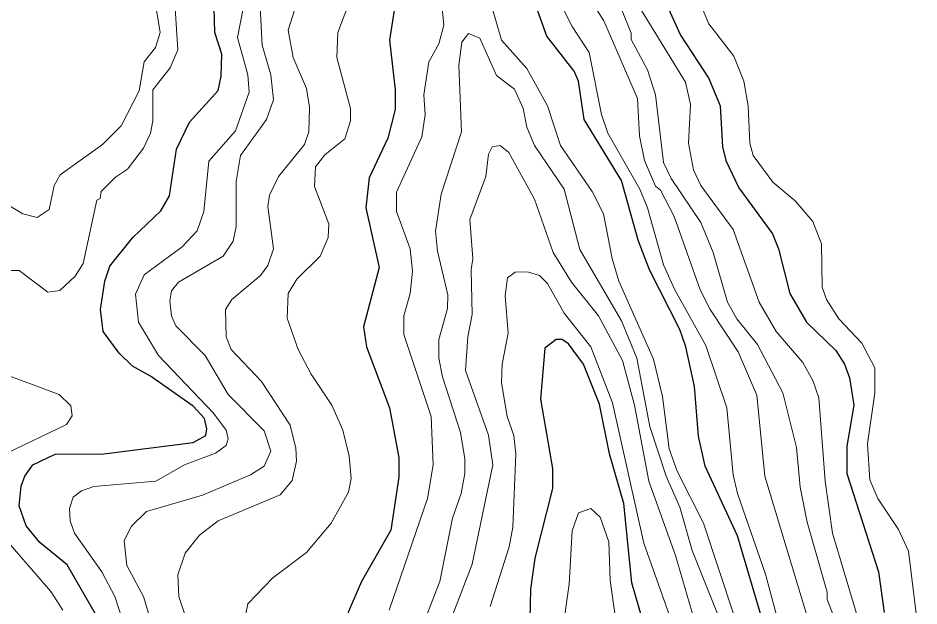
# Model space of a CAD drawing. Extents: x 265 to 291.4, y 7731.5 to 7759.6.
# Drawn here: x 283.943 to 285.096, y 7753.93 to 7754.683 of the extents above; entities that cross this region are included whole.
import ezdxf

# ---------------------------------------------------------------- set-up
doc = ezdxf.new("R2010")
doc.units = 0
doc.header["$LTSCALE"] = 0.032
doc.layers.add('1', color=7, linetype='Continuous', lineweight=25)
doc.layers.add('2', color=7, linetype='Continuous', lineweight=13)

msp = doc.modelspace()

# ---------------------------------------------------------------- linework, layer by layer
at = {"layer": '1'}
for points in [[(284.428, 7754.7189), (284.4184, 7754.6553), (284.4256, 7754.5917), (284.4256, 7754.5662), (284.4161, 7754.5296), (284.3922, 7754.4787), (284.3882, 7754.4405), (284.4049, 7754.3641), (284.385, 7754.2878), (284.389, 7754.2623), (284.4184, 7754.1844), (284.4304, 7754.1207)], [(284.0446, 7753.9155), (284.0056, 7753.9831), (283.9706, 7754.0117), (283.9531, 7754.0332), (283.9443, 7754.0587), (283.9467, 7754.0841), (283.9515, 7754.0969), (283.9618, 7754.1112), (283.9905, 7754.1247), (284.0525, 7754.1255), (284.1671, 7754.1398), (284.183, 7754.1486), (284.1846, 7754.1573), (284.1816, 7754.1706), (284.167, 7754.1865), (284.1122, 7754.2249), (284.0891, 7754.2376), (284.0724, 7754.2544), (284.0517, 7754.2822), (284.0485, 7754.31), (284.0541, 7754.3466), (284.0605, 7754.3657), (284.0899, 7754.4023), (284.1257, 7754.4365), (284.1368, 7754.4556), (284.1456, 7754.5153), (284.1623, 7754.5503), (284.1989, 7754.5908), (284.2029, 7754.6092), (284.2037, 7754.637), (284.1949, 7754.6648), (284.1933, 7754.7126)], [(284.8973, 7753.9075), (284.8639, 7754.0205), (284.8226, 7754.1096), (284.8138, 7754.1478), (284.809, 7754.2114), (284.7979, 7754.2623), (284.7899, 7754.2846), (284.751, 7754.361), (284.7366, 7754.3991), (284.7152, 7754.4755), (284.6674, 7754.5535), (284.6603, 7754.6028), (284.6547, 7754.6155), (284.6197, 7754.6601), (284.6062, 7754.6982)], [(284.7732, 7754.6998), (284.7907, 7754.6617), (284.8273, 7754.606), (284.8416, 7754.571), (284.8448, 7754.5185), (284.8488, 7754.501), (284.8655, 7754.466), (284.9085, 7754.4071), (284.9164, 7754.388), (284.9307, 7754.3307), (284.9522, 7754.2941), (284.9896, 7754.2575), (285.0007, 7754.24), (285.0071, 7754.2225), (285.0127, 7754.1875), (285.0039, 7754.135), (285.0039, 7754.1), (285.0445, 7753.9744), (285.0516, 7753.9219)], [(284.7923, 7753.7405), (284.7287, 7753.96), (284.7183, 7754.0619), (284.7, 7754.1255), (284.6873, 7754.1891), (284.6666, 7754.24), (284.6475, 7754.2663), (284.6396, 7754.2718), (284.6317, 7754.2718), (284.6173, 7754.2607), (284.6118, 7754.1955), (284.6269, 7754.1064), (284.6269, 7754.0809), (284.6046, 7753.9919), (284.599, 7753.9521), (284.5982, 7753.9139)], [(284.4304, 7754.1207), (284.4304, 7754.0953), (284.42, 7754.0276), (284.3827, 7753.9616), (284.3659, 7753.9234), (284.3596, 7753.898), (284.3596, 7753.8598)]]:
    msp.add_lwpolyline(points, dxfattribs=at)
at = {"layer": '2'}
for points in [[(283.9269, 7754.4461), (283.9491, 7754.4325), (283.9674, 7754.4278), (283.9825, 7754.4381), (283.9889, 7754.4691), (283.9968, 7754.4827), (284.051, 7754.5216), (284.0748, 7754.5455), (284.0979, 7754.5901), (284.1042, 7754.6274), (284.1186, 7754.6457), (284.1249, 7754.6648), (284.1202, 7754.6935), (284.1058, 7754.7221), (284.0621, 7754.7778), (283.9865, 7754.9003), (283.9746, 7754.9433), (283.973, 7754.991), (283.9786, 7755.0308), (283.9865, 7755.053), (284.0064, 7755.0864)], [(284.9888, 7753.9123), (284.9785, 7753.9386), (284.9785, 7753.9481), (284.953, 7754.038), (284.9443, 7754.0825), (284.9395, 7754.1335), (284.922, 7754.2035), (284.8894, 7754.2655), (284.8631, 7754.2981), (284.8512, 7754.3196), (284.8329, 7754.3832), (284.817, 7754.4214), (284.7788, 7754.4779), (284.7693, 7754.4986), (284.7589, 7754.5853), (284.7486, 7754.6171), (284.7279, 7754.6561), (284.7279, 7754.664), (284.6897, 7754.7587)], [(284.0987, 7753.8439), (284.0669, 7753.9425), (284.0501, 7753.9744), (284.0151, 7754.0237), (284.0096, 7754.0396), (284.0088, 7754.0555), (284.0135, 7754.0698), (284.0239, 7754.0778), (284.0398, 7754.0833), (284.1193, 7754.0905), (284.156, 7754.1112), (284.1957, 7754.1263), (284.2092, 7754.1358), (284.2116, 7754.1446), (284.2092, 7754.1557), (284.193, 7754.1776), (284.1225, 7754.2512), (284.0971, 7754.2941), (284.0931, 7754.3299), (284.1042, 7754.3546), (284.1528, 7754.3904), (284.1719, 7754.4111), (284.1806, 7754.4357), (284.187, 7754.5002), (284.2212, 7754.5391), (284.2387, 7754.5885), (284.2371, 7754.6107), (284.2236, 7754.6585), (284.2347, 7754.7157)], [(284.3731, 7754.7205), (284.3524, 7754.6648), (284.3508, 7754.633), (284.3684, 7754.5678), (284.3683, 7754.5519), (284.3612, 7754.5288), (284.3357, 7754.5081), (284.3238, 7754.493), (284.3222, 7754.4676), (284.3405, 7754.4198), (284.3397, 7754.4023), (284.3294, 7754.3785), (284.2999, 7754.349)], [(284.6667, 7754.7213), (284.6929, 7754.6799), (284.7359, 7754.5805), (284.7382, 7754.5328), (284.7446, 7754.501), (284.7589, 7754.4683), (284.7653, 7754.4628), (284.7828, 7754.4294), (284.8162, 7754.3355), (284.8289, 7754.31), (284.8647, 7754.256), (284.8886, 7754.2003), (284.8989, 7754.0969), (284.9793, 7753.8296)], [(285.0962, 7753.8932), (285.0827, 7754.0006), (285.07, 7754.0284), (285.0437, 7754.0682), (285.0334, 7754.0921), (285.0302, 7754.1382), (285.0397, 7754.2035), (285.0397, 7754.2353), (285.023, 7754.2671), (284.9936, 7754.2981), (284.9777, 7754.3228), (284.9721, 7754.3387), (284.9713, 7754.3944), (284.9602, 7754.423), (284.9379, 7754.4493), (284.9093, 7754.4731), (284.8838, 7754.5073), (284.8798, 7754.5232), (284.8775, 7754.571), (284.8719, 7754.6028), (284.8592, 7754.6346), (284.8273, 7754.676), (284.8106, 7754.7157)], [(284.2522, 7754.7062), (284.2554, 7754.6489), (284.2665, 7754.6107), (284.2697, 7754.5789), (284.2609, 7754.5535), (284.2275, 7754.5073), (284.222, 7754.4739), (284.222, 7754.4166), (284.218, 7754.3976), (284.2053, 7754.3785), (284.148, 7754.345), (284.1392, 7754.3339), (284.1369, 7754.3212), (284.1392, 7754.3021), (284.1448, 7754.2894), (284.1822, 7754.2512), (284.2116, 7754.2011), (284.2578, 7754.1549), (284.2665, 7754.1287), (284.2578, 7754.1096), (284.2403, 7754.0984), (284.179, 7754.0722), (284.1074, 7754.0515), (284.0875, 7754.0324)], [(284.179, 7753.8519), (284.1488, 7753.9425), (284.1472, 7753.9704), (284.1567, 7753.9982), (284.175, 7754.0213), (284.1989, 7754.0396), (284.2785, 7754.073), (284.2936, 7754.0913), (284.2991, 7754.116), (284.2983, 7754.1327), (284.2912, 7754.1621), (284.2546, 7754.2178), (284.2156, 7754.2591), (284.2092, 7754.275), (284.2084, 7754.31), (284.2164, 7754.3228), (284.253, 7754.3538), (284.2625, 7754.3665), (284.2697, 7754.388), (284.2625, 7754.4421), (284.2649, 7754.4564), (284.2761, 7754.4803), (284.3095, 7754.5216), (284.315, 7754.5376), (284.3158, 7754.5694), (284.3119, 7754.5932), (284.2952, 7754.633), (284.2888, 7754.668), (284.2999, 7754.703)], [(284.4177, 7753.925), (284.467, 7754.0682), (284.4741, 7754.1112), (284.4718, 7754.1732), (284.4368, 7754.2782), (284.4368, 7754.3021), (284.4447, 7754.3307), (284.4479, 7754.3594), (284.4447, 7754.388), (284.4272, 7754.4357), (284.4272, 7754.4604), (284.4598, 7754.5312), (284.4638, 7754.5598), (284.4622, 7754.5853), (284.4686, 7754.6274), (284.4813, 7754.6505), (284.4877, 7754.6744), (284.4845, 7754.7094)], [(284.9188, 7753.8996), (284.8997, 7753.9712), (284.8639, 7754.0746), (284.8584, 7754.0985), (284.8504, 7754.1844), (284.8234, 7754.2639), (284.7836, 7754.3355), (284.7693, 7754.3673), (284.7486, 7754.4405), (284.739, 7754.4644), (284.6977, 7754.536), (284.6897, 7754.5598), (284.6738, 7754.6394), (284.6523, 7754.6728), (284.6332, 7754.711)], [(284.7327, 7754.7062), (284.7971, 7754.6012), (284.8035, 7754.5726), (284.8011, 7754.5232), (284.8074, 7754.489), (284.817, 7754.4691), (284.8584, 7754.4126), (284.8918, 7754.3196), (284.9132, 7754.2822), (284.9475, 7754.2424), (284.9602, 7754.2194), (284.9681, 7754.1971), (284.9761, 7754.0905), (284.9856, 7754.0237), (285.0445, 7753.8264)], [(284.144, 7754.6959), (284.1472, 7754.6426), (284.1376, 7754.6195), (284.1154, 7754.5917), (284.1154, 7754.5519), (284.1122, 7754.536), (284.1034, 7754.5169), (284.0828, 7754.4898), (284.0676, 7754.4795), (284.0493, 7754.4612), (284.0478, 7754.4524), (284.0438, 7754.4501), (284.0263, 7754.3689), (284.0159, 7754.353), (283.9961, 7754.3347), (283.981, 7754.3323), (283.9444, 7754.3602), (283.93, 7754.3602)], [(284.5497, 7754.6967), (284.5616, 7754.6553), (284.5943, 7754.6187), (284.6205, 7754.571), (284.6372, 7754.5201), (284.6778, 7754.4612), (284.6921, 7754.4326), (284.7032, 7754.3753), (284.712, 7754.3466), (284.7565, 7754.2464), (284.7677, 7754.1987), (284.7764, 7754.1319), (284.7868, 7754.1032), (284.8202, 7754.0364), (284.879, 7753.8598), (284.8981, 7753.7834), (284.8973, 7753.6975), (284.9085, 7753.6633), (284.9133, 7753.6601)], [(284.8409, 7753.9139), (284.8059, 7754.0014), (284.7899, 7754.0571), (284.7724, 7754.0969), (284.7518, 7754.1605), (284.7351, 7754.248), (284.7152, 7754.2957), (284.6619, 7754.3872), (284.642, 7754.4644), (284.6038, 7754.5201), (284.5943, 7754.5439), (284.5895, 7754.5678), (284.5784, 7754.5924), (284.5553, 7754.6099), (284.5338, 7754.6577), (284.5196, 7754.6637), (284.5109, 7754.6524), (284.507, 7754.6233), (284.5103, 7754.5378), (284.4845, 7754.458), (284.4773, 7754.4103), (284.4797, 7754.3848), (284.4932, 7754.3291), (284.4924, 7754.3116), (284.4813, 7754.2719), (284.4813, 7754.248), (284.4861, 7754.2241), (284.5091, 7754.1525), (284.5147, 7754.1191), (284.5147, 7754.1), (284.5099, 7754.0746), (284.4988, 7754.0428), (284.4829, 7753.9616), (284.4582, 7753.898)], [(284.4996, 7753.9195), (284.5243, 7753.9839), (284.5505, 7754.1112), (284.5449, 7754.1494), (284.5155, 7754.2321), (284.5187, 7754.275), (284.5243, 7754.3037), (284.5227, 7754.361), (284.5251, 7754.3753), (284.5211, 7754.4254), (284.5418, 7754.4803), (284.5449, 7754.5089), (284.5497, 7754.5185), (284.5601, 7754.52), (284.5712, 7754.5113), (284.6038, 7754.4516), (284.6277, 7754.3832), (284.6515, 7754.3451), (284.6857, 7754.3021), (284.7168, 7754.2448), (284.7319, 7754.1875), (284.7502, 7754.0905), (284.7844, 7753.995), (284.8083, 7753.9131)], [(284.5473, 7753.9298), (284.5717, 7754.006), (284.5764, 7754.0313), (284.5799, 7754.1255), (284.5776, 7754.1486), (284.5688, 7754.1732), (284.5616, 7754.2162), (284.5624, 7754.24), (284.5704, 7754.2798), (284.5664, 7754.3275), (284.5696, 7754.3506), (284.5791, 7754.3578), (284.5951, 7754.3586), (284.6102, 7754.3538), (284.6205, 7754.3434), (284.642, 7754.3053), (284.6762, 7754.2623), (284.704, 7754.1907), (284.7438, 7754.0109), (284.7815, 7753.9052)], [(284.2999, 7754.349), (284.2888, 7754.3307), (284.2872, 7754.2989), (284.3015, 7754.2591), (284.3182, 7754.2273), (284.3445, 7754.1875), (284.3588, 7754.1557)], [(283.9324, 7754.2249), (283.9953, 7754.2011), (284.0104, 7754.1867), (284.012, 7754.174), (284.0048, 7754.1629), (283.9269, 7754.1255)], [(284.3588, 7754.1557), (284.3668, 7754.1223), (284.3691, 7754.0937), (284.366, 7754.0762), (284.3437, 7754.0364), (284.3119, 7753.999), (284.2689, 7753.9664), (284.2371, 7753.933), (284.2315, 7753.9059)], [(284.6404, 7753.9012), (284.6484, 7753.9584), (284.6523, 7754.0269), (284.6603, 7754.0499), (284.6762, 7754.0555), (284.6881, 7754.0444), (284.6993, 7754.0125), (284.7009, 7753.9632), (284.7072, 7753.9179)], [(283.9157, 7754.0284), (283.9849, 7753.9489), (284, 7753.925)], [(284.0875, 7754.0324), (284.0788, 7754.0141), (284.082, 7753.9823), (284.1034, 7753.9425), (284.1241, 7753.8725), (284.1472, 7753.8216), (284.175, 7753.7826)]]:
    msp.add_lwpolyline(points, dxfattribs=at)

doc.saveas('drawing.dxf')
